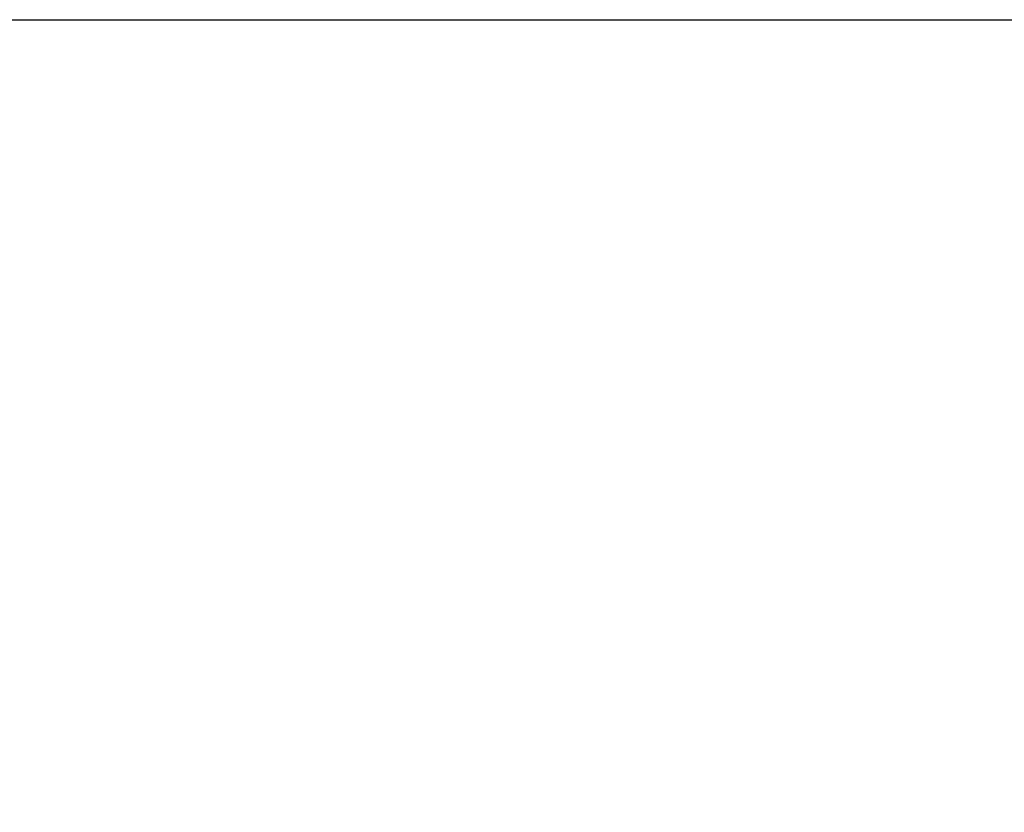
# Model space of a CAD drawing. Extents: x 0 to 8.5, y 0 to 11.
# Tile 359 of 379: x 5.1 to 6.2, y 10.1 to 11. Entities that reach past the tile are written whole.
import ezdxf

# ---------------------------------------------------------------- set-up
doc = ezdxf.new("R2010")
doc.units = 0
doc.layers.get('0').update_dxf_attribs({"linetype": 'CONTINUOUS'})

msp = doc.modelspace()

# ---------------------------------------------------------------- linework, layer by layer
at = {"color": 7}
msp.add_lwpolyline([(0, 11), (8.5, 11), (8.5, 0), (0, 0), (0, 11)], close=True, dxfattribs=at)
msp.add_lwpolyline([(0, 11), (8.5, 11), (8.5, 0), (0, 0), (0, 11)], close=True, dxfattribs=at)
msp.add_lwpolyline([(0, 11), (8.5, 11), (8.5, 0), (0, 0), (0, 11)], close=True, dxfattribs=at)
msp.add_lwpolyline([(0, 11), (8.5, 11), (8.5, 0), (0, 0), (0, 11)], close=True, dxfattribs=at)
msp.add_lwpolyline([(0, 11), (8.5, 11), (8.5, 0), (0, 0), (0, 11)], close=True, dxfattribs=at)
msp.add_lwpolyline([(0, 11), (8.5, 11), (8.5, 0), (0, 0), (0, 11)], close=True, dxfattribs=at)
msp.add_lwpolyline([(0, 11), (8.5, 11), (8.5, 0), (0, 0), (0, 11)], close=True, dxfattribs=at)
msp.add_lwpolyline([(0, 11), (8.5, 11), (8.5, 0), (0, 0), (0, 11)], close=True, dxfattribs=at)
msp.add_lwpolyline([(0, 11), (8.5, 11), (8.5, 0), (0, 0), (0, 11)], close=True, dxfattribs=at)

doc.saveas('drawing.dxf')
